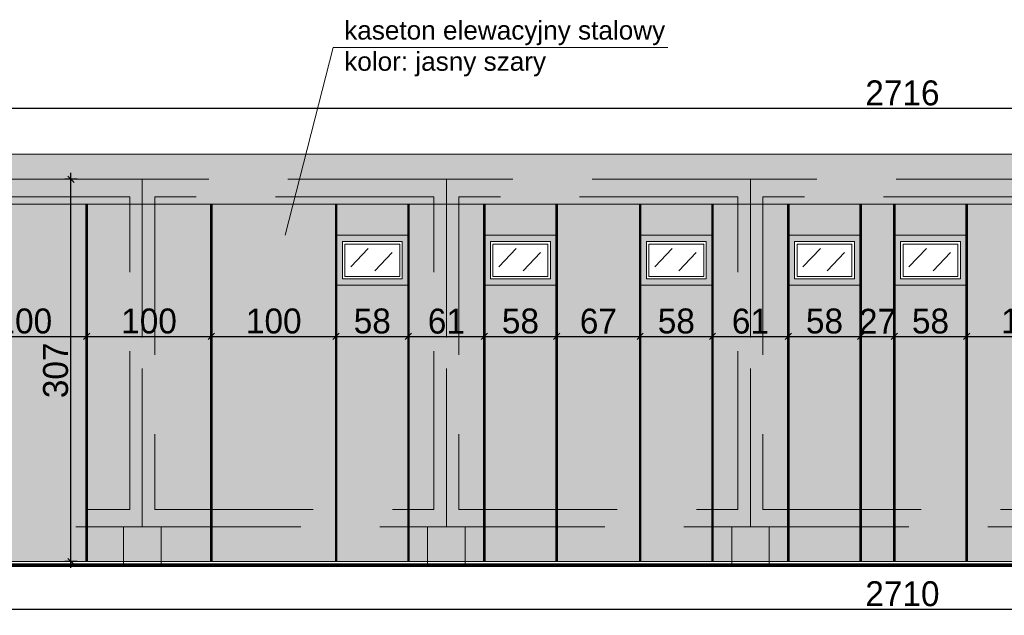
# Model space of a CAD drawing. Header units: millimetres. Extents: x 1962 to 3194, y -795 to -219.
# Tile 261 of 265: x 2905.68 to 2913.58, y -476.64 to -471.86. Entities that reach past the tile are written whole.
import ezdxf

# ---------------------------------------------------------------- set-up
doc = ezdxf.new("R2010")
doc.units = ezdxf.units.MM
doc.linetypes.add('HIDDEN', pattern=[9.525, 6.35, -3.175])
doc.layers.get('0').update_dxf_attribs({"lineweight": 5})
doc.layers.get('Defpoints').update_dxf_attribs({"lineweight": 9})
for name, color, linetype, lineweight in [('A_elewacje kolorystyka', 252, 'Continuous', 9), ('A_elewacje opisy', 63, 'Continuous', 9), ('A_hidden', 137, 'HIDDEN', 9), ('A_obiekty trybuny', 126, 'Continuous', 9), ('A_przekrojowe', 42, 'Continuous', 9), ('A_widok', 142, 'Continuous', 9), ('A_wymiary kasetony elewacyjne', 64, 'Continuous', 9)]:
    doc.layers.add(name, color=color, linetype=linetype, lineweight=lineweight)
doc.styles.get("Standard").update_dxf_attribs({"font": 'arial.ttf'})
doc.styles.add('wymiary pzt', font='txt')
doc.dimstyles.new('wymiary detale', dxfattribs={"dimtxt": 0.2, "dimasz": 0.05, "dimexe": 0.05, "dimexo": 0, "dimgap": 0.02, "dimtad": 1, "dimdec": 0, "dimlfac": 100, "dimzin": 0, "dimtxsty": 'wymiary pzt', "dimblk": 'OBLIQUE', "dimcen": 0.1, "dimdle": 0.05, "dimadec": 1, "dimazin": 0, "dimtfac": 1, "dimtmove": 0, "dimatfit": 3, "dimfxl": 0, "dimarcsym": 0})

# ---------------------------------------------------------------- blocks, each defined once
blk = doc.blocks.new('_Oblique')
at = {"color": 0, "linetype": 'ByBlock', "lineweight": -2}
blk.add_line((-0.5, -0.5), (0.5, 0.5), dxfattribs=at)
blk = doc.blocks.new('*D375')
at = {"layer": 'A_wymiary kasetony elewacyjne', "color": 0, "lineweight": -2}
for p, q in [((2905.1697, -474.3988), (2906.2697, -474.3988)), ((2905.2197, -474.3488), (2905.2197, -474.4488)), ((2906.2197, -474.3488), (2906.2197, -474.4488))]:
    blk.add_line(p, q, dxfattribs=at)
at = {"layer": 'Defpoints', "color": 0}
for p in [(2905.2197, -473.338), (2906.2197, -473.338), (2906.2197, -474.3988)]:
    blk.add_point(p, dxfattribs=at)
at = {"layer": 'A_wymiary kasetony elewacyjne', "color": 0, "lineweight": -2, "xscale": 0.05, "yscale": 0.05, "zscale": 0.05, "rotation": 180}
blk.add_blockref('_Oblique', (2905.2197, -474.3988), dxfattribs=at)
at = {"layer": 'A_wymiary kasetony elewacyjne', "color": 0, "lineweight": -2, "xscale": 0.05, "yscale": 0.05, "zscale": 0.05}
blk.add_blockref('_Oblique', (2906.2197, -474.3988), dxfattribs=at)
at = {"layer": 'A_wymiary kasetony elewacyjne', "color": 0, "insert": (2905.7197, -474.2768), "char_height": 0.2, "attachment_point": 5, "style": 'wymiary pzt'}
blk.add_mtext('100', dxfattribs=at)
blk = doc.blocks.new('*D376')
at = {"layer": 'A_wymiary kasetony elewacyjne', "color": 0, "lineweight": -2}
for p, q in [((2906.1697, -474.3988), (2907.2697, -474.3988)), ((2906.2197, -474.3488), (2906.2197, -474.4488)), ((2907.2197, -474.3488), (2907.2197, -474.4488))]:
    blk.add_line(p, q, dxfattribs=at)
at = {"layer": 'Defpoints', "color": 0}
for p in [(2906.2197, -473.338), (2907.2197, -473.338), (2907.2197, -474.3988)]:
    blk.add_point(p, dxfattribs=at)
at = {"layer": 'A_wymiary kasetony elewacyjne', "color": 0, "lineweight": -2, "xscale": 0.05, "yscale": 0.05, "zscale": 0.05, "rotation": 180}
blk.add_blockref('_Oblique', (2906.2197, -474.3988), dxfattribs=at)
at = {"layer": 'A_wymiary kasetony elewacyjne', "color": 0, "lineweight": -2, "xscale": 0.05, "yscale": 0.05, "zscale": 0.05}
blk.add_blockref('_Oblique', (2907.2197, -474.3988), dxfattribs=at)
at = {"layer": 'A_wymiary kasetony elewacyjne', "color": 0, "insert": (2906.7197, -474.2768), "char_height": 0.2, "attachment_point": 5, "style": 'wymiary pzt'}
blk.add_mtext('100', dxfattribs=at)
blk = doc.blocks.new('*D377')
at = {"layer": 'A_wymiary kasetony elewacyjne', "color": 0, "lineweight": -2}
for p, q in [((2907.1697, -474.3988), (2908.2697, -474.3988)), ((2907.2197, -474.3488), (2907.2197, -474.4488)), ((2908.2197, -474.3488), (2908.2197, -474.4488))]:
    blk.add_line(p, q, dxfattribs=at)
at = {"layer": 'Defpoints', "color": 0}
for p in [(2907.2197, -473.338), (2908.2197, -473.338), (2908.2197, -474.3988)]:
    blk.add_point(p, dxfattribs=at)
at = {"layer": 'A_wymiary kasetony elewacyjne', "color": 0, "lineweight": -2, "xscale": 0.05, "yscale": 0.05, "zscale": 0.05, "rotation": 180}
blk.add_blockref('_Oblique', (2907.2197, -474.3988), dxfattribs=at)
at = {"layer": 'A_wymiary kasetony elewacyjne', "color": 0, "lineweight": -2, "xscale": 0.05, "yscale": 0.05, "zscale": 0.05}
blk.add_blockref('_Oblique', (2908.2197, -474.3988), dxfattribs=at)
at = {"layer": 'A_wymiary kasetony elewacyjne', "color": 0, "insert": (2907.7197, -474.2768), "char_height": 0.2, "attachment_point": 5, "style": 'wymiary pzt'}
blk.add_mtext('100', dxfattribs=at)
blk = doc.blocks.new('*D378')
at = {"layer": 'A_wymiary kasetony elewacyjne', "color": 0, "lineweight": -2}
for p, q in [((2908.1697, -474.3988), (2908.8497, -474.3988)), ((2908.2197, -474.3488), (2908.2197, -474.4488)), ((2908.7997, -474.3488), (2908.7997, -474.4488))]:
    blk.add_line(p, q, dxfattribs=at)
at = {"layer": 'Defpoints', "color": 0}
for p in [(2908.2197, -473.338), (2908.7997, -473.338), (2908.7997, -474.3988)]:
    blk.add_point(p, dxfattribs=at)
at = {"layer": 'A_wymiary kasetony elewacyjne', "color": 0, "lineweight": -2, "xscale": 0.05, "yscale": 0.05, "zscale": 0.05, "rotation": 180}
blk.add_blockref('_Oblique', (2908.2197, -474.3988), dxfattribs=at)
at = {"layer": 'A_wymiary kasetony elewacyjne', "color": 0, "lineweight": -2, "xscale": 0.05, "yscale": 0.05, "zscale": 0.05}
blk.add_blockref('_Oblique', (2908.7997, -474.3988), dxfattribs=at)
at = {"layer": 'A_wymiary kasetony elewacyjne', "color": 0, "insert": (2908.5097, -474.2768), "char_height": 0.2, "attachment_point": 5, "style": 'wymiary pzt'}
blk.add_mtext('58', dxfattribs=at)
blk = doc.blocks.new('*D379')
at = {"layer": 'A_wymiary kasetony elewacyjne', "color": 0, "lineweight": -2}
for p, q in [((2908.7497, -474.3988), (2909.4577, -474.3988)), ((2908.7997, -474.3488), (2908.7997, -474.4488)), ((2909.4077, -474.3488), (2909.4077, -474.4488))]:
    blk.add_line(p, q, dxfattribs=at)
at = {"layer": 'Defpoints', "color": 0}
for p in [(2908.7997, -473.338), (2909.4077, -473.338), (2909.4077, -474.3988)]:
    blk.add_point(p, dxfattribs=at)
at = {"layer": 'A_wymiary kasetony elewacyjne', "color": 0, "lineweight": -2, "xscale": 0.05, "yscale": 0.05, "zscale": 0.05, "rotation": 180}
blk.add_blockref('_Oblique', (2908.7997, -474.3988), dxfattribs=at)
at = {"layer": 'A_wymiary kasetony elewacyjne', "color": 0, "lineweight": -2, "xscale": 0.05, "yscale": 0.05, "zscale": 0.05}
blk.add_blockref('_Oblique', (2909.4077, -474.3988), dxfattribs=at)
at = {"layer": 'A_wymiary kasetony elewacyjne', "color": 0, "insert": (2909.1037, -474.2778), "char_height": 0.2, "attachment_point": 5, "style": 'wymiary pzt'}
blk.add_mtext('61', dxfattribs=at)
blk = doc.blocks.new('*D380')
at = {"layer": 'A_wymiary kasetony elewacyjne', "color": 0, "lineweight": -2}
for p, q in [((2909.3577, -474.3988), (2910.0377, -474.3988)), ((2909.4077, -474.3488), (2909.4077, -474.4488)), ((2909.9877, -474.3488), (2909.9877, -474.4488))]:
    blk.add_line(p, q, dxfattribs=at)
at = {"layer": 'Defpoints', "color": 0}
for p in [(2909.4077, -473.338), (2909.9877, -473.338), (2909.9877, -474.3988)]:
    blk.add_point(p, dxfattribs=at)
at = {"layer": 'A_wymiary kasetony elewacyjne', "color": 0, "lineweight": -2, "xscale": 0.05, "yscale": 0.05, "zscale": 0.05, "rotation": 180}
blk.add_blockref('_Oblique', (2909.4077, -474.3988), dxfattribs=at)
at = {"layer": 'A_wymiary kasetony elewacyjne', "color": 0, "lineweight": -2, "xscale": 0.05, "yscale": 0.05, "zscale": 0.05}
blk.add_blockref('_Oblique', (2909.9877, -474.3988), dxfattribs=at)
at = {"layer": 'A_wymiary kasetony elewacyjne', "color": 0, "insert": (2909.6977, -474.2768), "char_height": 0.2, "attachment_point": 5, "style": 'wymiary pzt'}
blk.add_mtext('58', dxfattribs=at)
blk = doc.blocks.new('*D381')
at = {"layer": 'A_wymiary kasetony elewacyjne', "color": 0, "lineweight": -2}
for p, q in [((2909.9377, -474.3988), (2910.7077, -474.3988)), ((2909.9877, -474.3488), (2909.9877, -474.4488)), ((2910.6577, -474.3488), (2910.6577, -474.4488))]:
    blk.add_line(p, q, dxfattribs=at)
at = {"layer": 'Defpoints', "color": 0}
for p in [(2909.9877, -473.338), (2910.6577, -473.338), (2910.6577, -474.3988)]:
    blk.add_point(p, dxfattribs=at)
at = {"layer": 'A_wymiary kasetony elewacyjne', "color": 0, "lineweight": -2, "xscale": 0.05, "yscale": 0.05, "zscale": 0.05, "rotation": 180}
blk.add_blockref('_Oblique', (2909.9877, -474.3988), dxfattribs=at)
at = {"layer": 'A_wymiary kasetony elewacyjne', "color": 0, "lineweight": -2, "xscale": 0.05, "yscale": 0.05, "zscale": 0.05}
blk.add_blockref('_Oblique', (2910.6577, -474.3988), dxfattribs=at)
at = {"layer": 'A_wymiary kasetony elewacyjne', "color": 0, "insert": (2910.3227, -474.2778), "char_height": 0.2, "attachment_point": 5, "style": 'wymiary pzt'}
blk.add_mtext('67', dxfattribs=at)
blk = doc.blocks.new('*D382')
at = {"layer": 'A_wymiary kasetony elewacyjne', "color": 0, "lineweight": -2}
for p, q in [((2910.6077, -474.3988), (2911.2877, -474.3988)), ((2910.6577, -474.3488), (2910.6577, -474.4488)), ((2911.2377, -474.3488), (2911.2377, -474.4488))]:
    blk.add_line(p, q, dxfattribs=at)
at = {"layer": 'Defpoints', "color": 0}
for p in [(2910.6577, -473.338), (2911.2377, -473.338), (2911.2377, -474.3988)]:
    blk.add_point(p, dxfattribs=at)
at = {"layer": 'A_wymiary kasetony elewacyjne', "color": 0, "lineweight": -2, "xscale": 0.05, "yscale": 0.05, "zscale": 0.05, "rotation": 180}
blk.add_blockref('_Oblique', (2910.6577, -474.3988), dxfattribs=at)
at = {"layer": 'A_wymiary kasetony elewacyjne', "color": 0, "lineweight": -2, "xscale": 0.05, "yscale": 0.05, "zscale": 0.05}
blk.add_blockref('_Oblique', (2911.2377, -474.3988), dxfattribs=at)
at = {"layer": 'A_wymiary kasetony elewacyjne', "color": 0, "insert": (2910.9477, -474.2768), "char_height": 0.2, "attachment_point": 5, "style": 'wymiary pzt'}
blk.add_mtext('58', dxfattribs=at)
blk = doc.blocks.new('*D383')
at = {"layer": 'A_wymiary kasetony elewacyjne', "color": 0, "lineweight": -2}
for p, q in [((2911.1877, -474.3988), (2911.8957, -474.3988)), ((2911.2377, -474.3488), (2911.2377, -474.4488)), ((2911.8457, -474.3488), (2911.8457, -474.4488))]:
    blk.add_line(p, q, dxfattribs=at)
at = {"layer": 'Defpoints', "color": 0}
for p in [(2911.2377, -473.338), (2911.8457, -473.338), (2911.8457, -474.3988)]:
    blk.add_point(p, dxfattribs=at)
at = {"layer": 'A_wymiary kasetony elewacyjne', "color": 0, "lineweight": -2, "xscale": 0.05, "yscale": 0.05, "zscale": 0.05, "rotation": 180}
blk.add_blockref('_Oblique', (2911.2377, -474.3988), dxfattribs=at)
at = {"layer": 'A_wymiary kasetony elewacyjne', "color": 0, "lineweight": -2, "xscale": 0.05, "yscale": 0.05, "zscale": 0.05}
blk.add_blockref('_Oblique', (2911.8457, -474.3988), dxfattribs=at)
at = {"layer": 'A_wymiary kasetony elewacyjne', "color": 0, "insert": (2911.5417, -474.2778), "char_height": 0.2, "attachment_point": 5, "style": 'wymiary pzt'}
blk.add_mtext('61', dxfattribs=at)
blk = doc.blocks.new('*D384')
at = {"layer": 'A_wymiary kasetony elewacyjne', "color": 0, "lineweight": -2}
for p, q in [((2911.7957, -474.3988), (2912.4757, -474.3988)), ((2911.8457, -474.3488), (2911.8457, -474.4488)), ((2912.4257, -474.3488), (2912.4257, -474.4488))]:
    blk.add_line(p, q, dxfattribs=at)
at = {"layer": 'Defpoints', "color": 0}
for p in [(2911.8457, -473.338), (2912.4257, -473.338), (2912.4257, -474.3988)]:
    blk.add_point(p, dxfattribs=at)
at = {"layer": 'A_wymiary kasetony elewacyjne', "color": 0, "lineweight": -2, "xscale": 0.05, "yscale": 0.05, "zscale": 0.05, "rotation": 180}
blk.add_blockref('_Oblique', (2911.8457, -474.3988), dxfattribs=at)
at = {"layer": 'A_wymiary kasetony elewacyjne', "color": 0, "lineweight": -2, "xscale": 0.05, "yscale": 0.05, "zscale": 0.05}
blk.add_blockref('_Oblique', (2912.4257, -474.3988), dxfattribs=at)
at = {"layer": 'A_wymiary kasetony elewacyjne', "color": 0, "insert": (2912.1357, -474.2768), "char_height": 0.2, "attachment_point": 5, "style": 'wymiary pzt'}
blk.add_mtext('58', dxfattribs=at)
blk = doc.blocks.new('*D385')
at = {"layer": 'A_wymiary kasetony elewacyjne', "color": 0, "lineweight": -2}
for p, q in [((2912.3757, -474.3988), (2912.7457, -474.3988)), ((2912.4257, -474.3488), (2912.4257, -474.4488)), ((2912.6957, -474.3488), (2912.6957, -474.4488))]:
    blk.add_line(p, q, dxfattribs=at)
at = {"layer": 'Defpoints', "color": 0}
for p in [(2912.4257, -473.338), (2912.6957, -473.338), (2912.6957, -474.3988)]:
    blk.add_point(p, dxfattribs=at)
at = {"layer": 'A_wymiary kasetony elewacyjne', "color": 0, "lineweight": -2, "xscale": 0.05, "yscale": 0.05, "zscale": 0.05, "rotation": 180}
blk.add_blockref('_Oblique', (2912.4257, -474.3988), dxfattribs=at)
at = {"layer": 'A_wymiary kasetony elewacyjne', "color": 0, "lineweight": -2, "xscale": 0.05, "yscale": 0.05, "zscale": 0.05}
blk.add_blockref('_Oblique', (2912.6957, -474.3988), dxfattribs=at)
at = {"layer": 'A_wymiary kasetony elewacyjne', "color": 0, "insert": (2912.5607, -474.2778), "char_height": 0.2, "attachment_point": 5, "style": 'wymiary pzt'}
blk.add_mtext('27', dxfattribs=at)
blk = doc.blocks.new('*D386')
at = {"layer": 'A_wymiary kasetony elewacyjne', "color": 0, "lineweight": -2}
for p, q in [((2912.6457, -474.3988), (2913.3257, -474.3988)), ((2912.6957, -474.3488), (2912.6957, -474.4488)), ((2913.2757, -474.3488), (2913.2757, -474.4488))]:
    blk.add_line(p, q, dxfattribs=at)
at = {"layer": 'Defpoints', "color": 0}
for p in [(2912.6957, -473.338), (2913.2757, -473.338), (2913.2757, -474.3988)]:
    blk.add_point(p, dxfattribs=at)
at = {"layer": 'A_wymiary kasetony elewacyjne', "color": 0, "lineweight": -2, "xscale": 0.05, "yscale": 0.05, "zscale": 0.05, "rotation": 180}
blk.add_blockref('_Oblique', (2912.6957, -474.3988), dxfattribs=at)
at = {"layer": 'A_wymiary kasetony elewacyjne', "color": 0, "lineweight": -2, "xscale": 0.05, "yscale": 0.05, "zscale": 0.05}
blk.add_blockref('_Oblique', (2913.2757, -474.3988), dxfattribs=at)
at = {"layer": 'A_wymiary kasetony elewacyjne', "color": 0, "insert": (2912.9857, -474.2768), "char_height": 0.2, "attachment_point": 5, "style": 'wymiary pzt'}
blk.add_mtext('58', dxfattribs=at)
blk = doc.blocks.new('*D387')
at = {"layer": 'A_wymiary kasetony elewacyjne', "color": 0, "lineweight": -2}
for p, q in [((2913.2257, -474.3988), (2914.3257, -474.3988)), ((2913.2757, -474.3488), (2913.2757, -474.4488)), ((2914.2757, -474.3488), (2914.2757, -474.4488))]:
    blk.add_line(p, q, dxfattribs=at)
at = {"layer": 'Defpoints', "color": 0}
for p in [(2913.2757, -473.338), (2914.2757, -473.338), (2914.2757, -474.3988)]:
    blk.add_point(p, dxfattribs=at)
at = {"layer": 'A_wymiary kasetony elewacyjne', "color": 0, "lineweight": -2, "xscale": 0.05, "yscale": 0.05, "zscale": 0.05, "rotation": 180}
blk.add_blockref('_Oblique', (2913.2757, -474.3988), dxfattribs=at)
at = {"layer": 'A_wymiary kasetony elewacyjne', "color": 0, "lineweight": -2, "xscale": 0.05, "yscale": 0.05, "zscale": 0.05}
blk.add_blockref('_Oblique', (2914.2757, -474.3988), dxfattribs=at)
at = {"layer": 'A_wymiary kasetony elewacyjne', "color": 0, "insert": (2913.7757, -474.2768), "char_height": 0.2, "attachment_point": 5, "style": 'wymiary pzt'}
blk.add_mtext('100', dxfattribs=at)
blk = doc.blocks.new('*D605')
at = {"layer": 'A_wymiary kasetony elewacyjne', "color": 0, "lineweight": -2}
for p, q in [((2906.1432, -473.138), (2906.0432, -473.138)), ((2906.0932, -476.2553), (2906.0932, -473.088)), ((2906.1432, -476.2053), (2906.0432, -476.2053))]:
    blk.add_line(p, q, dxfattribs=at)
at = {"layer": 'Defpoints', "color": 0}
for p in [(2906.0932, -473.138), (2906.2197, -473.138), (2906.2197, -476.2053)]:
    blk.add_point(p, dxfattribs=at)
at = {"layer": 'A_wymiary kasetony elewacyjne', "color": 0, "lineweight": -2, "xscale": 0.05, "yscale": 0.05, "zscale": 0.05}
for p, rotation in [((2906.0932, -473.138), 90.00000000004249), ((2906.0932, -476.2053), 270.0000000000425)]:
    blk.add_blockref('_Oblique', p, dxfattribs=dict(at, rotation=rotation))
at = {"layer": 'A_wymiary kasetony elewacyjne', "color": 0, "insert": (2905.9711, -474.6716), "char_height": 0.2, "attachment_point": 5, "rotation": 90, "style": 'wymiary pzt'}
blk.add_mtext('307', dxfattribs=at)
blk = doc.blocks.new('*D652')
at = {"layer": 'A_wymiary kasetony elewacyjne', "color": 0, "lineweight": -2}
for p, q in [((2899.1817, -472.6186), (2899.1817, -472.5186)), ((2926.3397, -472.6186), (2926.3397, -472.5186)), ((2899.1317, -472.5686), (2926.3897, -472.5686))]:
    blk.add_line(p, q, dxfattribs=at)
at = {"layer": 'Defpoints', "color": 0}
for p in [(2926.3397, -472.5686), (2899.1817, -472.938), (2926.3397, -472.938)]:
    blk.add_point(p, dxfattribs=at)
at = {"layer": 'A_wymiary kasetony elewacyjne', "color": 0, "lineweight": -2, "xscale": 0.05, "yscale": 0.05, "zscale": 0.05, "rotation": 180}
blk.add_blockref('_Oblique', (2899.1817, -472.5686), dxfattribs=at)
at = {"layer": 'A_wymiary kasetony elewacyjne', "color": 0, "lineweight": -2, "xscale": 0.05, "yscale": 0.05, "zscale": 0.05}
blk.add_blockref('_Oblique', (2926.3397, -472.5686), dxfattribs=at)
at = {"layer": 'A_wymiary kasetony elewacyjne', "color": 0, "insert": (2912.7607, -472.4465), "char_height": 0.2, "attachment_point": 5, "style": 'wymiary pzt'}
blk.add_mtext('2716', dxfattribs=at)
blk = doc.blocks.new('*D653')
at = {"layer": 'A_wymiary kasetony elewacyjne', "color": 0, "lineweight": -2}
for p, q in [((2899.2117, -476.5371), (2899.2117, -476.6371)), ((2926.3097, -476.5371), (2926.3097, -476.6371)), ((2899.1617, -476.5871), (2926.3597, -476.5871))]:
    blk.add_line(p, q, dxfattribs=at)
at = {"layer": 'Defpoints', "color": 0}
for p in [(2899.2117, -476.2053), (2926.3097, -476.2053), (2926.3097, -476.5871)]:
    blk.add_point(p, dxfattribs=at)
at = {"layer": 'A_wymiary kasetony elewacyjne', "color": 0, "lineweight": -2, "xscale": 0.05, "yscale": 0.05, "zscale": 0.05, "rotation": 180}
blk.add_blockref('_Oblique', (2899.2117, -476.5871), dxfattribs=at)
at = {"layer": 'A_wymiary kasetony elewacyjne', "color": 0, "lineweight": -2, "xscale": 0.05, "yscale": 0.05, "zscale": 0.05}
blk.add_blockref('_Oblique', (2926.3097, -476.5871), dxfattribs=at)
at = {"layer": 'A_wymiary kasetony elewacyjne', "color": 0, "insert": (2912.7607, -476.465), "char_height": 0.2, "attachment_point": 5, "style": 'wymiary pzt'}
blk.add_mtext('2710', dxfattribs=at)

msp = doc.modelspace()

# ---------------------------------------------------------------- hatches: boundary and pattern name
at = {"layer": 'A_elewacje kolorystyka'}
h = msp.add_hatch(color=256, dxfattribs=at)
h.dxf.hatch_style = 1
h.paths.add_polyline_path([(2899.1817, -472.938), (2899.1817, -473.338), (2926.3397, -473.338), (2926.3397, -472.938)])
h = msp.add_hatch(color=9, dxfattribs=at)
h.dxf.hatch_style = 1
h.paths.add_polyline_path([(2903.5237, -476.2053), (2904.0777, -476.2053), (2904.3777, -476.2053), (2906.5157, -476.2053), (2906.8157, -476.2053), (2908.2197, -476.2053), (2908.2197, -473.338), (2903.5237, -473.338)])
h.paths.add_polyline_path([(2922.1777, -473.588), (2922.1777, -473.988), (2922.1777, -476.2053), (2923.5817, -476.2053), (2923.8817, -476.2053), (2926.3097, -476.2053), (2926.3097, -476.0116), (2926.3097, -473.338), (2922.1777, -473.338)])
h.paths.add_polyline_path([(2913.2757, -476.2053), (2913.8297, -476.2053), (2914.1297, -476.2053), (2916.2677, -476.2053), (2916.5677, -476.2053), (2917.1217, -476.2053), (2917.1217, -473.338), (2913.2757, -473.338)])
h.paths.add_polyline_path([(2899.2117, -476.2053), (2899.3517, -476.2053), (2899.6517, -476.2053), (2900.5557, -476.2053), (2900.5557, -473.988), (2900.5557, -473.588), (2900.5557, -473.338), (2899.2117, -473.338)])
h.paths.add_polyline_path([(2901.1357, -473.588), (2901.1357, -473.988), (2901.1357, -476.2053), (2901.6397, -476.2053), (2901.9397, -476.2053), (2902.0937, -476.2053), (2902.0937, -473.988), (2902.0937, -473.588), (2902.0937, -473.338), (2901.1357, -473.338)])
h.paths.add_polyline_path([(2919.7397, -473.588), (2919.7397, -473.988), (2919.7397, -476.2053), (2920.4097, -476.2053), (2920.4097, -473.988), (2920.4097, -473.588), (2920.4097, -473.338), (2919.7397, -473.338)])
h.paths.add_polyline_path([(2909.9877, -476.2053), (2910.6577, -476.2053), (2910.6577, -473.338), (2909.9877, -473.338)])
h.paths.add_polyline_path([(2918.5517, -473.588), (2918.5517, -473.988), (2918.5517, -476.2053), (2918.7057, -476.2053), (2919.0057, -476.2053), (2919.1597, -476.2053), (2919.1597, -473.988), (2919.1597, -473.588), (2919.1597, -473.338), (2918.5517, -473.338)])
h.paths.add_polyline_path([(2920.9897, -473.588), (2920.9897, -473.988), (2920.9897, -476.2053), (2921.1437, -476.2053), (2921.4437, -476.2053), (2921.5977, -476.2053), (2921.5977, -473.988), (2921.5977, -473.588), (2921.5977, -473.338), (2920.9897, -473.338)])
h.paths.add_polyline_path([(2908.7997, -476.2053), (2909.4077, -476.2053), (2909.4077, -473.338), (2908.7997, -473.338)])
h.paths.add_polyline_path([(2911.2377, -476.2053), (2911.8457, -476.2053), (2911.8457, -473.338), (2911.2377, -473.338)])
h.paths.add_polyline_path([(2919.7397, -476.2053), (2919.7397, -473.988), (2919.1597, -473.988), (2919.1597, -476.2053)])
h.paths.add_polyline_path([(2912.4257, -476.2053), (2912.4257, -473.988), (2911.8457, -473.988), (2911.8457, -476.2053)])
h.paths.add_polyline_path([(2922.1777, -476.2053), (2922.1777, -473.988), (2921.5977, -473.988), (2921.5977, -476.2053)])
h.paths.add_polyline_path([(2920.9897, -476.2053), (2920.9897, -473.988), (2920.4097, -473.988), (2920.4097, -476.2053)])
h.paths.add_polyline_path([(2918.5517, -476.2053), (2918.5517, -473.988), (2917.9717, -473.988), (2917.9717, -476.2053)])
h.paths.add_polyline_path([(2908.7997, -476.2053), (2908.7997, -473.988), (2908.2197, -473.988), (2908.2197, -476.2053)])
h.paths.add_polyline_path([(2917.7017, -476.2053), (2917.7017, -473.988), (2917.1217, -473.988), (2917.1217, -476.2053)])
h.paths.add_polyline_path([(2913.2757, -476.2053), (2913.2757, -473.988), (2912.6957, -473.988), (2912.6957, -476.2053)])
h.paths.add_polyline_path([(2909.9877, -476.2053), (2909.9877, -473.988), (2909.4077, -473.988), (2909.4077, -476.2053)])
h.paths.add_polyline_path([(2903.5237, -476.2053), (2903.5237, -473.988), (2902.9437, -473.988), (2902.9437, -476.2053)])
h.paths.add_polyline_path([(2901.1357, -476.2053), (2901.1357, -473.988), (2900.5557, -473.988), (2900.5557, -476.2053)])
h.paths.add_polyline_path([(2911.2377, -476.2053), (2911.2377, -473.988), (2910.6577, -473.988), (2910.6577, -476.2053)])
h.paths.add_polyline_path([(2902.6737, -476.2053), (2902.6737, -473.988), (2902.0937, -473.988), (2902.0937, -476.2053)])
h.paths.add_polyline_path([(2917.7017, -476.2053), (2917.9717, -476.2053), (2917.9717, -473.338), (2917.7017, -473.338)])
h.paths.add_polyline_path([(2902.6737, -473.588), (2902.6737, -473.988), (2902.6737, -476.2053), (2902.9437, -476.2053), (2902.9437, -473.988), (2902.9437, -473.588), (2902.9437, -473.338), (2902.6737, -473.338)])
h.paths.add_polyline_path([(2912.4257, -476.2053), (2912.6957, -476.2053), (2912.6957, -473.338), (2912.4257, -473.338)])
h.paths.add_polyline_path([(2919.1597, -473.588), (2919.7397, -473.588), (2919.7397, -473.338), (2919.1597, -473.338)])
h.paths.add_polyline_path([(2911.8457, -473.588), (2912.4257, -473.588), (2912.4257, -473.338), (2911.8457, -473.338)])
h.paths.add_polyline_path([(2921.5977, -473.588), (2922.1777, -473.588), (2922.1777, -473.338), (2921.5977, -473.338)])
h.paths.add_polyline_path([(2920.4097, -473.588), (2920.9897, -473.588), (2920.9897, -473.338), (2920.4097, -473.338)])
h.paths.add_polyline_path([(2917.9717, -473.588), (2918.5517, -473.588), (2918.5517, -473.338), (2917.9717, -473.338)])
h.paths.add_polyline_path([(2908.2197, -473.588), (2908.7997, -473.588), (2908.7997, -473.338), (2908.2197, -473.338)])
h.paths.add_polyline_path([(2902.0937, -473.588), (2902.6737, -473.588), (2902.6737, -473.338), (2902.0937, -473.338)])
h.paths.add_polyline_path([(2900.5557, -473.588), (2901.1357, -473.588), (2901.1357, -473.338), (2900.5557, -473.338)])
h.paths.add_polyline_path([(2917.1217, -473.588), (2917.7017, -473.588), (2917.7017, -473.338), (2917.1217, -473.338)])
h.paths.add_polyline_path([(2912.6957, -473.588), (2913.2757, -473.588), (2913.2757, -473.338), (2912.6957, -473.338)])
h.paths.add_polyline_path([(2910.6577, -473.588), (2911.2377, -473.588), (2911.2377, -473.338), (2910.6577, -473.338)])
h.paths.add_polyline_path([(2902.9437, -473.588), (2903.5237, -473.588), (2903.5237, -473.338), (2902.9437, -473.338)])
h.paths.add_polyline_path([(2909.4077, -473.588), (2909.9877, -473.588), (2909.9877, -473.338), (2909.4077, -473.338)])
h = msp.add_hatch(color=251, dxfattribs=at)
h.dxf.hatch_style = 1
h.paths.add_polyline_path([(2908.7997, -473.988), (2908.7997, -473.588), (2908.2197, -473.588), (2908.2197, -473.988)])
h.paths.add_polyline_path([(2908.2697, -473.938), (2908.2697, -473.638), (2908.7497, -473.638), (2908.7497, -473.938)], flags=16)
h.paths.add_polyline_path([(2908.2897, -473.918), (2908.2897, -473.658), (2908.7297, -473.658), (2908.7297, -473.918)], flags=0)
h = msp.add_hatch(color=251, dxfattribs=at)
h.dxf.hatch_style = 1
h.paths.add_polyline_path([(2909.9877, -473.988), (2909.9877, -473.588), (2909.4077, -473.588), (2909.4077, -473.988)])
h.paths.add_polyline_path([(2909.4577, -473.938), (2909.4577, -473.638), (2909.9377, -473.638), (2909.9377, -473.938)], flags=16)
h.paths.add_polyline_path([(2909.4777, -473.918), (2909.4777, -473.658), (2909.9177, -473.658), (2909.9177, -473.918)], flags=0)
h = msp.add_hatch(color=251, dxfattribs=at)
h.dxf.hatch_style = 1
h.paths.add_polyline_path([(2911.2377, -473.988), (2911.2377, -473.588), (2910.6577, -473.588), (2910.6577, -473.988)])
h.paths.add_polyline_path([(2910.7077, -473.938), (2910.7077, -473.638), (2911.1877, -473.638), (2911.1877, -473.938)], flags=16)
h.paths.add_polyline_path([(2910.7277, -473.918), (2910.7277, -473.658), (2911.1677, -473.658), (2911.1677, -473.918)], flags=0)
h = msp.add_hatch(color=251, dxfattribs=at)
h.dxf.hatch_style = 1
h.paths.add_polyline_path([(2912.4257, -473.988), (2912.4257, -473.588), (2911.8457, -473.588), (2911.8457, -473.988)])
h.paths.add_polyline_path([(2911.8957, -473.938), (2911.8957, -473.638), (2912.3757, -473.638), (2912.3757, -473.938)], flags=16)
h.paths.add_polyline_path([(2911.9157, -473.918), (2911.9157, -473.658), (2912.3557, -473.658), (2912.3557, -473.918)], flags=0)
h = msp.add_hatch(color=251, dxfattribs=at)
h.dxf.hatch_style = 1
h.paths.add_polyline_path([(2913.2757, -473.988), (2913.2757, -473.588), (2912.6957, -473.588), (2912.6957, -473.988)])
h.paths.add_polyline_path([(2912.7457, -473.938), (2912.7457, -473.638), (2913.2257, -473.638), (2913.2257, -473.938)], flags=16)
h.paths.add_polyline_path([(2912.7657, -473.918), (2912.7657, -473.658), (2913.2057, -473.658), (2913.2057, -473.918)], flags=0)

# ---------------------------------------------------------------- linework, layer by layer
at = {"layer": 'A_elewacje kolorystyka', "color": 251, "const_width": 0.02}
for points in [[(2906.2197, -476.2053), (2906.2197, -473.338)], [(2907.2197, -476.2053), (2907.2197, -473.338)], [(2908.2197, -476.2053), (2908.2197, -473.338)], [(2908.7997, -476.2053), (2908.7997, -473.338)], [(2909.4077, -476.2053), (2909.4077, -473.338)], [(2909.9877, -476.2053), (2909.9877, -473.338)], [(2910.6577, -476.2053), (2910.6577, -473.338)], [(2911.2377, -476.2053), (2911.2377, -473.338)], [(2911.8457, -476.2053), (2911.8457, -473.338)], [(2912.4257, -476.2053), (2912.4257, -473.338)], [(2912.6957, -476.2053), (2912.6957, -473.338)], [(2913.2757, -476.2053), (2913.2757, -473.338)]]:
    msp.add_lwpolyline(points, dxfattribs=at)
at = {"layer": 'A_elewacje opisy'}
msp.add_lwpolyline([(2910.8791, -472.0802), (2908.1951, -472.0802), (2907.8112, -473.5868)], dxfattribs=at)
at = {"layer": 'A_hidden', "ltscale": 0.2}
for points in [[(2904.2277, -475.928), (2906.6657, -475.928), (2906.6657, -473.138), (2904.2277, -473.138)], [(2906.6657, -475.928), (2909.1037, -475.928), (2909.1037, -473.138), (2906.6657, -473.138)], [(2909.1037, -475.928), (2911.5417, -475.928), (2911.5417, -473.138), (2909.1037, -473.138)], [(2911.5417, -475.928), (2913.9797, -475.928), (2913.9797, -473.138), (2911.5417, -473.138)], [(2904.3277, -475.788), (2906.5657, -475.788), (2906.5657, -473.278), (2904.3277, -473.278)], [(2906.7657, -475.788), (2909.0037, -475.788), (2909.0037, -473.278), (2906.7657, -473.278)], [(2909.2037, -475.788), (2911.4417, -475.788), (2911.4417, -473.278), (2909.2037, -473.278)], [(2911.6417, -475.788), (2913.8797, -475.788), (2913.8797, -473.278), (2911.6417, -473.278)]]:
    msp.add_lwpolyline(points, close=True, dxfattribs=at)
for points in [[(2906.5157, -476.2053), (2906.5157, -475.928), (2906.8157, -475.928), (2906.8157, -476.2053)], [(2908.9537, -476.2053), (2908.9537, -475.928), (2909.2537, -475.928), (2909.2537, -476.2053)], [(2911.3917, -476.2053), (2911.3917, -475.928), (2911.6917, -475.928), (2911.6917, -476.2053)]]:
    msp.add_lwpolyline(points, dxfattribs=at)
at = {"layer": 'A_obiekty trybuny'}
for p, q in [((2908.4765, -473.6942), (2908.3373, -473.8419)), ((2909.6645, -473.6942), (2909.5253, -473.8419)), ((2910.9145, -473.6942), (2910.7753, -473.8419)), ((2912.1025, -473.6942), (2911.9633, -473.8419)), ((2912.9525, -473.6942), (2912.8133, -473.8419)), ((2908.6699, -473.7259), (2908.5306, -473.8735)), ((2909.8579, -473.7259), (2909.7186, -473.8735)), ((2911.1079, -473.7259), (2910.9686, -473.8735)), ((2912.2959, -473.7259), (2912.1566, -473.8735)), ((2913.1459, -473.7259), (2913.0066, -473.8735))]:
    msp.add_line(p, q, dxfattribs=at)
at = {"layer": 'A_przekrojowe', "const_width": 0.03}
msp.add_lwpolyline([(2928.4483, -476.2353), (2871.2214, -476.2353)], dxfattribs=at)
at = {"layer": 'A_widok'}
for p, q in [((2899.1817, -472.938), (2926.3397, -472.938)), ((2899.1817, -473.338), (2926.3397, -473.338)), ((2899.2117, -476.2053), (2926.3097, -476.2053))]:
    msp.add_line(p, q, dxfattribs=at)
for points in [[(2908.7997, -473.588), (2908.2197, -473.588), (2908.2197, -473.988), (2908.7997, -473.988)], [(2909.9877, -473.588), (2909.4077, -473.588), (2909.4077, -473.988), (2909.9877, -473.988)], [(2911.2377, -473.588), (2910.6577, -473.588), (2910.6577, -473.988), (2911.2377, -473.988)], [(2912.4257, -473.588), (2911.8457, -473.588), (2911.8457, -473.988), (2912.4257, -473.988)], [(2913.2757, -473.588), (2912.6957, -473.588), (2912.6957, -473.988), (2913.2757, -473.988)], [(2908.7497, -473.638), (2908.2697, -473.638), (2908.2697, -473.938), (2908.7497, -473.938)], [(2908.7297, -473.658), (2908.2897, -473.658), (2908.2897, -473.918), (2908.7297, -473.918)], [(2909.9377, -473.638), (2909.4577, -473.638), (2909.4577, -473.938), (2909.9377, -473.938)], [(2909.9177, -473.658), (2909.4777, -473.658), (2909.4777, -473.918), (2909.9177, -473.918)], [(2911.1877, -473.638), (2910.7077, -473.638), (2910.7077, -473.938), (2911.1877, -473.938)], [(2911.1677, -473.658), (2910.7277, -473.658), (2910.7277, -473.918), (2911.1677, -473.918)], [(2912.3757, -473.638), (2911.8957, -473.638), (2911.8957, -473.938), (2912.3757, -473.938)], [(2912.3557, -473.658), (2911.9157, -473.658), (2911.9157, -473.918), (2912.3557, -473.918)], [(2913.2257, -473.638), (2912.7457, -473.638), (2912.7457, -473.938), (2913.2257, -473.938)], [(2913.2057, -473.658), (2912.7657, -473.658), (2912.7657, -473.918), (2913.2057, -473.918)]]:
    msp.add_lwpolyline(points, close=True, dxfattribs=at)
for points in [[(2906.5157, -476.2053), (2906.5157, -476.2353), (2906.8157, -476.2353), (2906.8157, -476.2053)], [(2908.9537, -476.2053), (2908.9537, -476.2353), (2909.2537, -476.2353), (2909.2537, -476.2053)], [(2911.3917, -476.2053), (2911.3917, -476.2353), (2911.6917, -476.2353), (2911.6917, -476.2053)]]:
    msp.add_lwpolyline(points, dxfattribs=at)

# ---------------------------------------------------------------- texts
at = {"layer": 'A_elewacje opisy', "insert": (2908.2846, -472.0903), "char_height": 0.15, "width": 3.380296, "attachment_point": 4}
msp.add_mtext('kaseton elewacyjny stalowy\\Pkolor: jasny szary', dxfattribs=at)

# ---------------------------------------------------------------- dimensions: what is measured, and where the dimension line sits
at = {"layer": 'A_wymiary kasetony elewacyjne'}
for p1, p2, distance, picture, middle in [((2899.1817, -472.938), (2926.3397, -472.938), 0.3695, '*D652', (2912.7607, -472.4465)), ((2906.2197, -476.2053), (2906.2197, -473.138), 0.1265, '*D605', (2905.9711, -474.6716)), ((2899.2117, -476.2053), (2926.3097, -476.2053), -0.3818, '*D653', (2912.7607, -476.465))]:
    dim = msp.add_aligned_dim(p1=p1, p2=p2, distance=distance, dimstyle='wymiary detale', dxfattribs=at)
    dim.commit()
    dim.dimension.update_dxf_attribs({"geometry": picture, "text_midpoint": middle})
for base, p1, p2, picture, middle in [((2906.2197, -474.3988), (2905.2197, -473.338), (2906.2197, -473.338), '*D375', (2905.7197, -474.2768)), ((2907.2197, -474.3988), (2906.2197, -473.338), (2907.2197, -473.338), '*D376', (2906.7197, -474.2768)), ((2908.2197, -474.3988), (2907.2197, -473.338), (2908.2197, -473.338), '*D377', (2907.7197, -474.2768)), ((2908.7997, -474.3988), (2908.2197, -473.338), (2908.7997, -473.338), '*D378', (2908.5097, -474.2768)), ((2909.4077, -474.3988), (2908.7997, -473.338), (2909.4077, -473.338), '*D379', (2909.1037, -474.2778)), ((2909.9877, -474.3988), (2909.4077, -473.338), (2909.9877, -473.338), '*D380', (2909.6977, -474.2768)), ((2910.6577, -474.3988), (2909.9877, -473.338), (2910.6577, -473.338), '*D381', (2910.3227, -474.2778)), ((2911.2377, -474.3988), (2910.6577, -473.338), (2911.2377, -473.338), '*D382', (2910.9477, -474.2768)), ((2911.8457, -474.3988), (2911.2377, -473.338), (2911.8457, -473.338), '*D383', (2911.5417, -474.2778)), ((2912.4257, -474.3988), (2911.8457, -473.338), (2912.4257, -473.338), '*D384', (2912.1357, -474.2768)), ((2912.6957, -474.3988), (2912.4257, -473.338), (2912.6957, -473.338), '*D385', (2912.5607, -474.2778)), ((2913.2757, -474.3988), (2912.6957, -473.338), (2913.2757, -473.338), '*D386', (2912.9857, -474.2768)), ((2914.2757, -474.3988), (2913.2757, -473.338), (2914.2757, -473.338), '*D387', (2913.7757, -474.2768))]:
    dim = msp.add_linear_dim(base=base, p1=p1, p2=p2, dimstyle='wymiary detale', override={"dimtmove": 1}, dxfattribs=at)
    dim.commit()
    dim.dimension.update_dxf_attribs({"geometry": picture, "text_midpoint": middle})

doc.saveas('drawing.dxf')
